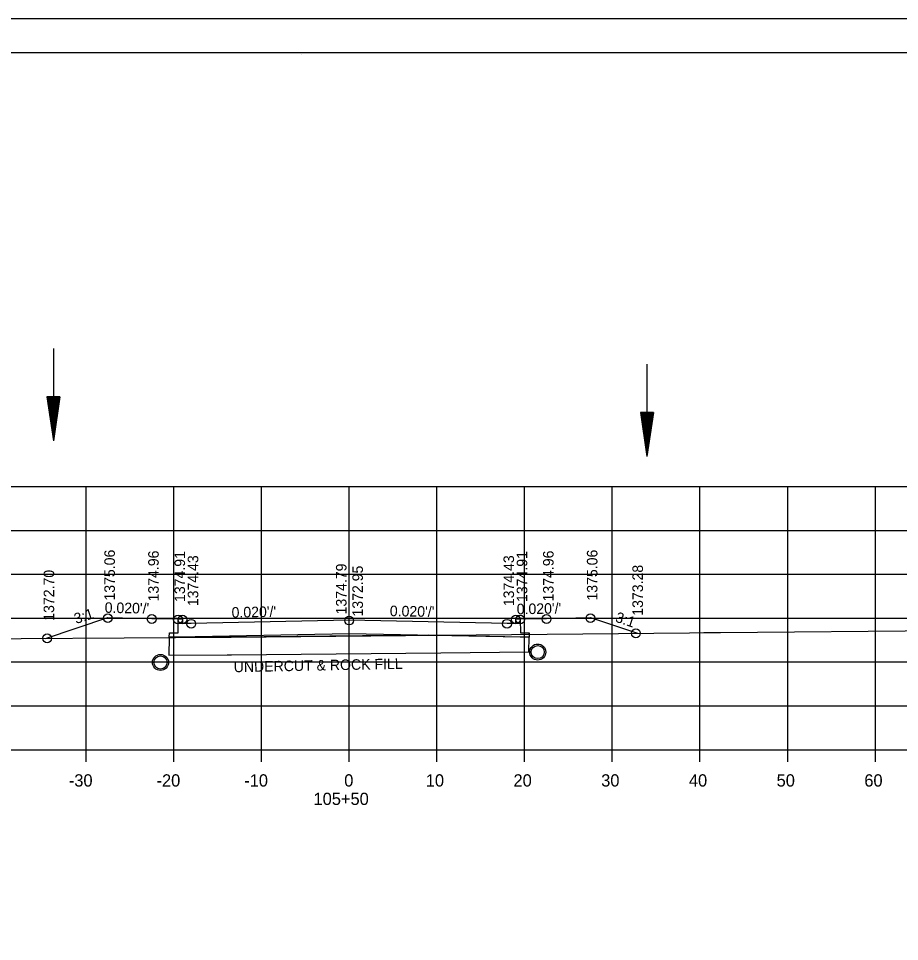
# Model space of a CAD drawing. Extents: x 1374311 to 1383814, y 384102 to 406278.
# Drawn here: x 1382683.2 to 1382783.6, y 385654 to 385759.2 of the extents above; entities that cross this region are included whole.
import ezdxf

# ---------------------------------------------------------------- set-up
doc = ezdxf.new("R2010")
doc.units = 0
for name, color, linetype in [('R_Axis', 7, 'Continuous'), ('R_Axis Annot', 7, 'Continuous'), ('R_Border', 7, 'Continuous'), ('R_Draft', 7, 'Continuous'), ('R_Exist Surface', 7, 'Continuous'), ('R_Fin Surface', 7, 'Continuous'), ('R_Grid', 7, 'Continuous'), ('R_No Plot', 7, 'Continuous'), ('R_Water', 7, 'Continuous'), ('R_Xsect Elev', 7, 'Continuous'), ('R_Xsect Slope', 7, 'Continuous')]:
    doc.layers.add(name, color=color, linetype=linetype)

msp = doc.modelspace()

# ---------------------------------------------------------------- linework, layer by layer
at = {"layer": 'R_Axis'}
for p, q in [((1382580.86, 385675.89), (1382860.86, 385675.89)), ((1382690.86, 385674.49), (1382690.86, 385675.89)), ((1382700.86, 385674.49), (1382700.86, 385675.89)), ((1382710.86, 385674.49), (1382710.86, 385675.89)), ((1382720.86, 385674.49), (1382720.86, 385675.89)), ((1382730.86, 385674.49), (1382730.86, 385675.89)), ((1382740.86, 385674.49), (1382740.86, 385675.89)), ((1382750.86, 385674.49), (1382750.86, 385675.89)), ((1382760.86, 385674.49), (1382760.86, 385675.89)), ((1382770.86, 385674.49), (1382770.86, 385675.89)), ((1382780.86, 385674.49), (1382780.86, 385675.89))]:
    msp.add_line(p, q, dxfattribs=at)
at = {"layer": 'R_Border'}
for p, q in [((1382562.86, 385755.35), (1382879.04, 385755.35)), ((1382715.38, 385755.09), (1382715.38, 385755.09)), ((1382715.38, 385755.09), (1382715.38, 385755.09))]:
    msp.add_line(p, q, dxfattribs=at)
at = {"layer": 'R_Draft'}
for p, q in [((1382686.39, 385716.1), (1382687.14, 385711.1)), ((1382687.89, 385716.1), (1382686.39, 385716.1)), ((1382686.51, 385716.1), (1382687.14, 385711.94)), ((1382686.64, 385716.1), (1382687.14, 385712.8)), ((1382686.77, 385716.1), (1382687.14, 385713.63)), ((1382686.89, 385716.1), (1382687.14, 385714.48)), ((1382687.02, 385716.1), (1382687.14, 385715.31)), ((1382687.89, 385716.1), (1382687.14, 385711.1)), ((1382687.38, 385716.1), (1382687.14, 385714.48)), ((1382687.64, 385716.1), (1382687.14, 385712.8)), ((1382687.76, 385716.1), (1382687.14, 385711.94)), ((1382687.51, 385716.1), (1382687.14, 385713.63)), ((1382687.26, 385716.1), (1382687.14, 385715.31)), ((1382754.07, 385714.32), (1382754.82, 385709.32)), ((1382755.57, 385714.32), (1382754.07, 385714.32)), ((1382754.19, 385714.32), (1382754.82, 385710.15)), ((1382754.32, 385714.32), (1382754.82, 385711.01)), ((1382754.45, 385714.32), (1382754.82, 385711.84)), ((1382754.57, 385714.32), (1382754.82, 385712.69)), ((1382754.7, 385714.32), (1382754.82, 385713.53)), ((1382755.57, 385714.32), (1382754.82, 385709.32)), ((1382755.06, 385714.32), (1382754.82, 385712.69)), ((1382755.32, 385714.32), (1382754.82, 385711.01)), ((1382755.44, 385714.32), (1382754.82, 385710.15)), ((1382755.19, 385714.32), (1382754.82, 385711.84)), ((1382754.94, 385714.32), (1382754.82, 385713.53))]:
    msp.add_line(p, q, dxfattribs=at)
at = {"layer": 'R_Exist Surface'}
msp.add_lwpolyline([(1382671.67, 385688.5), (1382706.96, 385688.71), (1382707.01, 385688.71), (1382707.07, 385688.71), (1382707.25, 385688.71), (1382707.4, 385688.71), (1382731.28, 385688.95), (1382759.66, 385689.22), (1382761.3, 385689.24), (1382763.19, 385689.26), (1382788.46, 385689.47), (1382794.48, 385689.56), (1382810.72, 385689.95), (1382826.55, 385690.34), (1382827.9, 385690.1), (1382840.86, 385687.72), (1382841.13, 385687.83), (1382845.1, 385689.33), (1382847.24, 385689.94), (1382855.13, 385692.24), (1382859.55, 385692.38), (1382860.86, 385692.42)], dxfattribs=at)
for centre in [(1382742.36, 385687.02), (1382699.35, 385685.84)]:
    msp.add_circle(centre, 0.917, dxfattribs=at)
at = {"layer": 'R_Fin Surface'}
msp.add_line((1382729.88, 385688.93), (1382707.4, 385688.71), dxfattribs=at)
for points in [[(1382686.24, 385688.58), (1382693.35, 385690.96), (1382698.35, 385690.86), (1382701.35, 385690.8), (1382701.85, 385690.8), (1382701.86, 385690.3), (1382702.86, 385690.32), (1382720.86, 385690.68), (1382738.86, 385690.32), (1382739.86, 385690.3), (1382739.87, 385690.8), (1382740.37, 385690.8), (1382743.37, 385690.86), (1382748.37, 385690.96), (1382753.74, 385689.17)], [(1382740.37, 385690.73), (1382740.38, 385689.2), (1382741.38, 385689.2), (1382741.37, 385688.7), (1382740.37, 385688.72), (1382720.86, 385689.11), (1382701.35, 385688.72), (1382700.35, 385688.7), (1382700.36, 385689.2), (1382701.36, 385689.2), (1382701.35, 385690.73)], [(1382700.34, 385688.67), (1382700.31, 385686.67), (1382706.96, 385686.71), (1382706.99, 385686.71), (1382707.07, 385686.71), (1382707.28, 385686.71), (1382707.43, 385686.71), (1382731.3, 385686.95), (1382741.34, 385687.04), (1382741.37, 385688.7)], [(1382700.34, 385688.67), (1382700.31, 385686.67), (1382706.96, 385686.71), (1382706.99, 385686.71), (1382707.07, 385686.71), (1382707.28, 385686.71), (1382707.43, 385686.71), (1382731.3, 385686.95), (1382741.34, 385687.04), (1382741.37, 385688.7)], [(1382707.4, 385688.71), (1382707.25, 385688.71), (1382707.07, 385688.71), (1382707.01, 385688.71), (1382706.96, 385688.71), (1382700.34, 385688.67)], [(1382741.37, 385688.7), (1382740.37, 385688.72), (1382729.88, 385688.93)]]:
    msp.add_lwpolyline(points, dxfattribs=at)
at = {"layer": 'R_Grid'}
for p, q in [((1382580.86, 385705.89), (1382860.86, 385705.89)), ((1382690.86, 385675.89), (1382690.86, 385705.89)), ((1382700.86, 385675.89), (1382700.86, 385705.89)), ((1382710.86, 385675.89), (1382710.86, 385705.89)), ((1382720.86, 385675.89), (1382720.86, 385705.89)), ((1382730.86, 385675.89), (1382730.86, 385705.89)), ((1382740.86, 385675.89), (1382740.86, 385705.89)), ((1382750.86, 385675.89), (1382750.86, 385705.89)), ((1382760.86, 385675.89), (1382760.86, 385705.89)), ((1382770.86, 385675.89), (1382770.86, 385705.89)), ((1382780.86, 385675.89), (1382780.86, 385705.89)), ((1382580.86, 385700.89), (1382860.86, 385700.89)), ((1382580.86, 385695.89), (1382860.86, 385695.89)), ((1382580.86, 385690.89), (1382860.86, 385690.89)), ((1382580.86, 385685.89), (1382860.86, 385685.89)), ((1382580.86, 385680.89), (1382860.86, 385680.89)), ((1382580.86, 385675.89), (1382860.86, 385675.89))]:
    msp.add_line(p, q, dxfattribs=at)
at = {"layer": 'R_No Plot'}
msp.add_line((1382550.46, 385759.24), (1382883.79, 385759.24), dxfattribs=at)
for points in [[(1382550.45, 385759.24), (1382883.79, 385759.24), (1382883.79, 385545.91), (1382550.45, 385545.91)], [(1382796.78, 385755.35), (1382796.78, 385745.47), (1382832.51, 385745.47), (1382832.51, 385742.55), (1382855.71, 385742.55), (1382855.71, 385719.33), (1382879.04, 385719.33), (1382879.04, 385549.89), (1382562.86, 385549.89), (1382562.86, 385755.35)], [(1382741.38, 385689.04), (1382741.38, 385689.04), (1382741.38, 385689.2)]]:
    msp.add_lwpolyline(points, close=True, dxfattribs=at)
for centre in [(1382693.35, 385690.89), (1382698.35, 385690.79), (1382701.35, 385690.73), (1382701.85, 385690.73), (1382720.86, 385690.61), (1382739.87, 385690.73), (1382740.37, 385690.73), (1382743.37, 385690.79), (1382748.37, 385690.89), (1382702.86, 385690.25), (1382738.86, 385690.25), (1382686.43, 385688.59), (1382686.43, 385688.59), (1382753.56, 385689.16)]:
    msp.add_circle(centre, 0.5, dxfattribs=at)
at = {"layer": 'R_Water'}
for p, q in [((1382687.14, 385721.61), (1382687.14, 385711.1)), ((1382754.82, 385719.82), (1382754.82, 385709.32))]:
    msp.add_line(p, q, dxfattribs=at)
for centre in [(1382742.36, 385687.02), (1382699.35, 385685.84)]:
    msp.add_circle(centre, 0.75, dxfattribs=at)

# ---------------------------------------------------------------- texts
at = {"layer": 'R_Axis Annot'}
for s, p in [('-30', (1382688.9, 385671.69)), ('-20', (1382698.9, 385671.69)), ('-10', (1382708.9, 385671.69)), ('0', (1382720.3, 385671.69)), ('10', (1382729.6, 385671.69)), ('20', (1382739.6, 385671.69)), ('30', (1382749.6, 385671.69)), ('40', (1382759.6, 385671.69)), ('50', (1382769.6, 385671.69)), ('60', (1382779.6, 385671.69)), ('105+50', (1382716.8, 385669.59))]:
    msp.add_text(s, height=1.4, dxfattribs=at).set_placement(p)
at = {"layer": 'R_Fin Surface'}
msp.add_text('UNDERCUT & ROCK FILL', height=1.2, rotation=1.1458, dxfattribs=at).set_placement((1382707.71, 385684.72))
at = {"layer": 'R_Xsect Elev'}
for s, p in [('1375.06', (1382694.15, 385692.89)), ('1374.96', (1382699.15, 385692.79)), ('1374.91', (1382702.15, 385692.73)), ('1374.91', (1382741.17, 385692.73)), ('1374.96', (1382744.17, 385692.79)), ('1375.06', (1382749.17, 385692.89)), ('1374.43', (1382703.66, 385692.25)), ('1374.43', (1382739.66, 385692.25)), ('1372.70', (1382687.23, 385690.59)), ('1374.79', (1382720.56, 385691.31)), ('1372.95', (1382722.43, 385691.07)), ('1373.28', (1382754.36, 385691.16))]:
    msp.add_text(s, height=1.2, rotation=90, dxfattribs=at).set_placement(p)
at = {"layer": 'R_Xsect Slope'}
for s, rotation, p in [('3:1', 18.4349, (1382689.73, 385690.21)), ("0.020'/'", 358.8542, (1382692.98, 385691.5)), ("0.020'/'", 1.1458, (1382707.47, 385690.94)), ("0.020'/'", 358.8542, (1382725.49, 385691.12)), ("0.020'/'", 1.1458, (1382739.98, 385691.32)), ('3:1', 341.5651, (1382751.12, 385690.5))]:
    msp.add_text(s, height=1.2, rotation=rotation, dxfattribs=at).set_placement(p)

doc.saveas('drawing.dxf')
